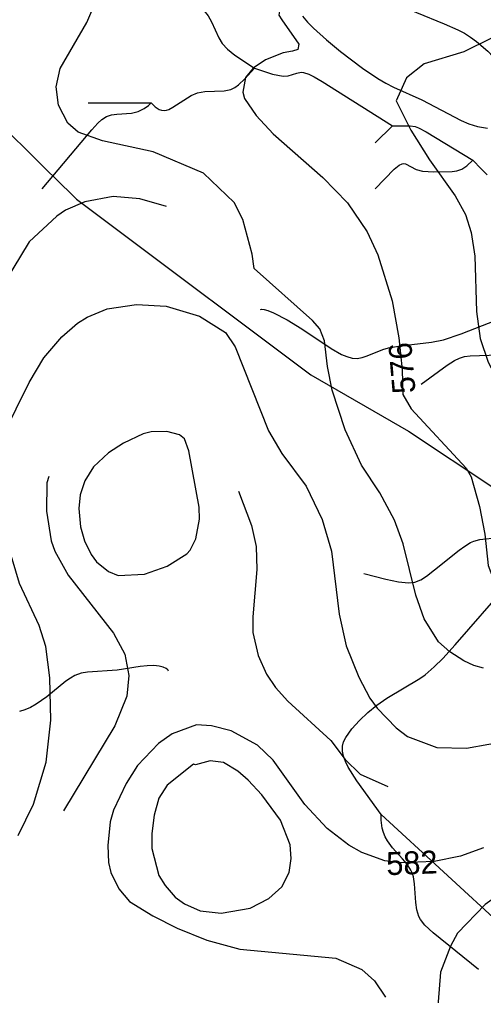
# Model space of a CAD drawing. Extents: x -709584 to -702006, y -1161789 to -1157496.
# Drawn here: x -706069.3 to -705867.4, y -1158575.8 to -1158150.8 of the extents above; entities that cross this region are included whole.
import ezdxf

# ---------------------------------------------------------------- set-up
doc = ezdxf.new("R2010")
doc.units = 0
for name, color, linetype in [('120_vrstevnice hlavní', 7, 'Continuous'), ('121_vrstevnice hlavní_popis', 7, 'Continuous'), ('122_vrstevnice základní', 7, 'Continuous'), ('124_vrstevnice doplňková', 7, 'Continuous'), ('408_BPEJ_linie', 7, 'Continuous'), ('411_akumulovaný odtok', 7, 'Continuous')]:
    doc.layers.add(name, color=color, linetype=linetype)

msp = doc.modelspace()

# ---------------------------------------------------------------- linework, layer by layer
at = {"layer": '120_vrstevnice hlavní'}
for points in [[(-706076.44, -1158331.81), (-706065.15, -1158308.78), (-706058.71, -1158298.06), (-706050.99, -1158288.9), (-706044.12, -1158283.04), (-706039.83, -1158280.32), (-706031.25, -1158276.75), (-706018.38, -1158274.89), (-706005.51, -1158275.6), (-705991.06, -1158279.9), (-705979.62, -1158287.04), (-705975.48, -1158293.34), (-705961.03, -1158329.95), (-705955.17, -1158339.82), (-705944.58, -1158353.98), (-705937.58, -1158368.56), (-705933.57, -1158382.29), (-705930.14, -1158409.75), (-705927.14, -1158423.48), (-705921.7, -1158437.21), (-705916.84, -1158446.36), (-705913.69, -1158450.65), (-705905.4, -1158459.23), (-705900.39, -1158462.95), (-705887.67, -1158467.81), (-705874.79, -1158468.1), (-705855.34, -1158464.53)], [(-706069.86, -1158506.14), (-706063.29, -1158492.41), (-706057.71, -1158474.11), (-706055.71, -1158455.8), (-706056.14, -1158437.5), (-706057.85, -1158423.77), (-706060.85, -1158414.61), (-706069.29, -1158396.31), (-706076.16, -1158373.43)]]:
    msp.add_lwpolyline(points, dxfattribs=at)
at = {"layer": '122_vrstevnice základní'}
for points in [[(-705862.5, -1158116.15), (-705868.65, -1158121.86), (-705874.08, -1158125.58), (-705883.38, -1158130.59), (-705894.82, -1158135.02), (-705910.55, -1158139.17), (-705927.71, -1158142.6), (-705943.44, -1158144.32), (-705956.17, -1158147.18), (-705956.47, -1158148.81), (-705955.19, -1158150.95), (-705947.69, -1158161.54), (-705948.16, -1158163.77)], [(-705936.58, -1158290.62), (-705938.63, -1158285.46), (-705941.81, -1158281.78), (-705967.18, -1158259.16), (-705968.04, -1158253.01), (-705972.19, -1158237.85), (-705975.9, -1158230.41), (-705989.2, -1158217.68), (-706011.23, -1158208.39), (-706033.25, -1158203.53), (-706043.84, -1158199.81), (-706048.27, -1158195.95), (-706052.42, -1158188.08), (-706053.42, -1158180.07), (-706051.7, -1158172.06), (-706039.97, -1158152.04), (-706035.83, -1158142.03)], [(-705863.93, -1158158.91), (-705875.94, -1158164.77), (-705893.24, -1158170.06), (-705900.91, -1158176.23), (-705905.4, -1158186.22)], [(-705948.16, -1158163.77), (-705950.47, -1158164.5), (-705954.6, -1158165.34), (-705962.32, -1158168.34), (-705967.61, -1158171.92), (-705971.04, -1158176.07), (-705972.19, -1158182.36), (-705971.47, -1158185.22), (-705966.32, -1158192.51), (-705958.89, -1158200.52), (-705937.29, -1158219.54), (-705926.57, -1158230.56), (-705917.98, -1158243.28), (-705913.41, -1158253.29), (-705907.12, -1158273.32), (-705904.26, -1158289.33), (-705902.83, -1158303.35), (-705902.54, -1158314.08)], [(-705905.4, -1158186.22), (-705898.96, -1158198.95), (-705890.81, -1158211.82), (-705879.66, -1158227.55), (-705875.22, -1158235.7), (-705872.79, -1158243.57), (-705871.08, -1158253.87), (-705870.36, -1158277.89), (-705868.79, -1158289.62), (-705865.35, -1158299.92), (-705861.64, -1158307.07), (-705853.63, -1158319.8), (-705850.2, -1158327.09), (-705846.91, -1158337.24), (-705845.05, -1158347.54)], [(-705867.36, -1158433.21), (-705871.65, -1158432.06), (-705875.94, -1158430.06), (-705882.09, -1158426.05), (-705886.95, -1158421.77), (-705893.24, -1158411.75), (-705896.82, -1158401.46), (-705902.4, -1158379.15), (-705906.11, -1158368.85), (-705912.55, -1158356.84), (-705920.42, -1158344.82), (-705927.57, -1158329.38), (-705933.29, -1158312.22), (-705935.29, -1158301.92), (-705936.58, -1158290.62)], [(-705902.54, -1158314.08), (-705898.82, -1158320.33), (-705874.94, -1158346.11), (-705872.75, -1158349.91), (-705869.07, -1158362.84), (-705866.79, -1158374.86), (-705865.35, -1158388.59), (-705862.64, -1158395.74), (-705856.49, -1158401.6), (-705849.05, -1158405.03), (-705843.33, -1158406.46), (-705836.18, -1158406.46), (-705823.31, -1158405.32), (-705804.15, -1158407.47)], [(-705991.06, -1158368.28), (-705991.21, -1158363.13), (-705995.64, -1158338.53), (-705997.5, -1158333.38), (-705999.65, -1158331.67), (-706005.26, -1158330.24), (-706012.09, -1158330.38), (-706015.52, -1158331.24), (-706024.1, -1158335.24), (-706030.68, -1158339.53), (-706037.11, -1158345.54), (-706040.98, -1158351.69), (-706042.98, -1158357.7), (-706043.55, -1158363.7), (-706042.83, -1158371.71), (-706041.12, -1158377.72), (-706038.12, -1158383.72), (-706035.83, -1158386.87), (-706030.54, -1158391.16), (-706026.39, -1158392.88), (-706014.95, -1158392.3), (-706005.11, -1158388.87), (-705996.5, -1158383.44), (-705995.07, -1158381.86), (-705992.64, -1158376.86), (-705991.06, -1158368.28)], [(-705867.36, -1158511.43), (-705877.37, -1158515.15), (-705888.81, -1158517.44), (-705903.11, -1158518.01), (-705910.26, -1158517.16), (-705920.27, -1158513.44), (-705925.99, -1158510.29), (-705935.43, -1158503), (-705945.16, -1158492.56), (-705958.89, -1158473.25), (-705965.75, -1158466.81), (-705977.19, -1158460.52), (-705985.77, -1158458.38), (-705992.35, -1158457.95), (-706002.93, -1158461.81), (-706008.8, -1158466.1), (-706017.95, -1158475.68), (-706022.96, -1158483.4), (-706028.39, -1158494.99), (-706029.82, -1158500.14), (-706030.96, -1158510.43), (-706030.54, -1158517.87), (-706029.54, -1158522.16), (-706026.1, -1158529.31), (-706021.53, -1158534.89), (-706011.37, -1158541.04), (-706000.65, -1158546.47), (-705987.78, -1158551.62), (-705973.47, -1158555.62), (-705931.71, -1158559.49), (-705920.27, -1158564.49), (-705914.84, -1158569.36), (-705909.98, -1158576.51)]]:
    msp.add_lwpolyline(points, dxfattribs=at)
at = {"layer": '124_vrstevnice doplňková'}
for points in [[(-706005.37, -1158232.13), (-706016.95, -1158228.84), (-706028.53, -1158227.84), (-706040.98, -1158230.13), (-706049.27, -1158233.84), (-706053.13, -1158236.42), (-706065.15, -1158247.57), (-706079.45, -1158271.03), (-706088.17, -1158290.33)], [(-706056.56, -1158349.83), (-706057.42, -1158352.55), (-706057.57, -1158364.84), (-706055.56, -1158377.72), (-706053.99, -1158382.29), (-706048.13, -1158392.73), (-706028.39, -1158418.05), (-706023.53, -1158427.2), (-706021.81, -1158436.35), (-706022.67, -1158445.36), (-706027.82, -1158458.38), (-706050.27, -1158495.42)], [(-705974.05, -1158356.12), (-705968.32, -1158371.14), (-705966.32, -1158380.29), (-705966.04, -1158390.3), (-705967.75, -1158410.9), (-705967.75, -1158417.76), (-705965.46, -1158427.77), (-705961.89, -1158435.78), (-705957.88, -1158441.64), (-705952.59, -1158447.65), (-705933.86, -1158464.67), (-705927.57, -1158472.96), (-705920.99, -1158479.4), (-705908.97, -1158484.69)], [(-705963.89, -1158488.41), (-705969.76, -1158481.97), (-705974.33, -1158478.04), (-705980.62, -1158474.25), (-705986.34, -1158473.53), (-705992.78, -1158475.25), (-705993.64, -1158474.97), (-706005.08, -1158484.12), (-706008.65, -1158489.84), (-706010.8, -1158497.28), (-706011.8, -1158505.28), (-706011.8, -1158511.72), (-706008.65, -1158523.45), (-706005.94, -1158527.88), (-706001.65, -1158532.89), (-705997.5, -1158535.89), (-705990.64, -1158538.89), (-705981.62, -1158539.89), (-705968.9, -1158537.75), (-705960.75, -1158533.46), (-705955.17, -1158528.4), (-705952.02, -1158522.16), (-705951.16, -1158516.15), (-705951.59, -1158510.15), (-705955.74, -1158499.42), (-705963.89, -1158488.41)], [(-705797.71, -1158515.01), (-705801.43, -1158515.72), (-705820.45, -1158515.87), (-705834.61, -1158518.44), (-705844.62, -1158522.73), (-705857.92, -1158529.88), (-705866.64, -1158536.18), (-705878.75, -1158548.68), (-705881.8, -1158554.26), (-705886.05, -1158565.56), (-705887.11, -1158578.59), (-705887.24, -1158590.81), (-705888.95, -1158602.82), (-705893.81, -1158618.84), (-705897.96, -1158627.56)]]:
    msp.add_lwpolyline(points, dxfattribs=at)
at = {"layer": '408_BPEJ_linie'}
msp.add_lwpolyline([(-706115.5, -1158134.5), (-706099.5, -1158166), (-706073, -1158201), (-706066.17, -1158207.71), (-706060.04, -1158213.74), (-706058.7, -1158215.05), (-706046.17, -1158227.36), (-706044.5, -1158229), (-706030.03, -1158239.85), (-705942.5, -1158305.5), (-705900, -1158330), (-705862.5, -1158355)], dxfattribs=at)
at = {"layer": '411_akumulovaný odtok'}
for p, q in [((-706039.49, -1158187), (-706011.99, -1158187)), ((-705914.49, -1158204.5), (-705906.99, -1158197)), ((-705849.49, -1158554.5), (-705911.99, -1158497))]:
    msp.add_line(p, q, dxfattribs=at)
for points in [[(-705964.49, -1158094.5), (-705959.21, -1158099.6), (-705953.76, -1158104.21), (-705950.67, -1158106.56), (-705947.49, -1158108.75), (-705938.11, -1158114.26), (-705935.68, -1158116.04), (-705931.13, -1158120.21), (-705918.06, -1158134.22), (-705913.4, -1158138.52), (-705910.89, -1158140.43), (-705908.22, -1158142.15), (-705902.51, -1158145.1), (-705896.55, -1158147.68), (-705884.44, -1158152.58), (-705878.53, -1158155.25), (-705875.69, -1158156.75), (-705872.97, -1158158.41), (-705870.36, -1158160.31), (-705865.5, -1158164.61), (-705858.67, -1158171.75), (-705836.99, -1158197)], [(-706019.49, -1158114.5), (-706006.85, -1158124.13), (-706003.2, -1158127.14), (-706001.01, -1158129.23), (-705999.14, -1158131.48), (-705998.4, -1158132.7), (-705997.8, -1158134.06), (-705996.46, -1158138.32), (-705995.28, -1158140.94), (-705993.48, -1158143.04), (-705989.11, -1158146.88), (-705987.25, -1158149.13), (-705985.79, -1158151.73), (-705982.62, -1158158.69), (-705981.07, -1158161.28), (-705978.84, -1158163.72), (-705975.63, -1158166.28), (-705966.99, -1158172)], [(-705946.13, -1158149.25), (-705943.93, -1158151.93), (-705941.41, -1158154.55), (-705935.77, -1158159.68), (-705929.65, -1158164.7), (-705920.02, -1158171.95), (-705913.37, -1158176.42), (-705909.96, -1158178.45), (-705906.48, -1158180.27), (-705894.16, -1158185.71), (-705877.12, -1158194.69), (-705873.75, -1158196.21), (-705869.95, -1158197.42), (-705865.66, -1158198.13)], [(-706011.99, -1158187), (-706010.26, -1158188.73), (-706008.49, -1158189.89), (-706007.49, -1158190.26), (-706006.42, -1158190.39), (-706005.35, -1158190.27), (-706004.36, -1158189.95), (-706002.6, -1158188.97), (-705994.61, -1158183.88), (-705991.8, -1158182.65), (-705988.73, -1158182.14), (-705980.26, -1158181.84), (-705977.3, -1158181.24), (-705975.64, -1158180.37), (-705974.07, -1158179.17), (-705971.32, -1158176.55), (-705966.99, -1158172)], [(-705966.99, -1158172), (-705959.24, -1158174.52), (-705954.65, -1158175.44), (-705952.34, -1158175.33), (-705948.62, -1158174.06), (-705946.78, -1158173.7), (-705945.67, -1158173.79), (-705943.4, -1158174.52), (-705941.09, -1158175.67), (-705937.58, -1158177.74), (-705906.99, -1158197)], [(-706059.49, -1158224.5), (-706037.88, -1158198.77), (-706035.32, -1158195.94), (-706033.52, -1158194.26), (-706031.55, -1158192.96), (-706029.37, -1158192.26), (-706027.02, -1158191.93), (-706020.67, -1158191.5), (-706017.7, -1158190.78), (-706015.08, -1158189.56), (-706013.17, -1158188.19), (-706011.99, -1158187)], [(-705906.99, -1158197), (-705899.3, -1158197), (-705897.09, -1158197.38), (-705895.7, -1158197.91), (-705892.37, -1158199.72), (-705871.99, -1158212)], [(-705914.49, -1158224.5), (-705906.19, -1158215.94), (-705904.12, -1158214.26), (-705902.74, -1158213.6), (-705902.04, -1158213.52), (-705901.32, -1158213.64), (-705896.69, -1158216.11), (-705893.96, -1158216.77), (-705889.03, -1158217.07), (-705881.03, -1158216.99), (-705878.99, -1158216.72), (-705876.74, -1158215.91), (-705874.66, -1158214.55), (-705871.99, -1158212)], [(-705871.99, -1158212), (-705868.4, -1158215.84), (-705865.73, -1158218.33)], [(-705964.49, -1158277), (-705964.04, -1158276.88), (-705962.91, -1158277.04), (-705961.23, -1158277.51), (-705958.78, -1158278.47), (-705952.84, -1158281.53), (-705946.44, -1158285.44), (-705933.73, -1158294.03), (-705929.14, -1158296.6), (-705926.87, -1158297.55), (-705924.61, -1158298.17), (-705922.37, -1158298.34), (-705920.18, -1158297.98), (-705918, -1158297.24), (-705911.13, -1158294.42), (-705908.67, -1158293.74), (-705903.51, -1158292.85), (-705890.01, -1158291.34), (-705884.72, -1158290.21), (-705877.06, -1158287.66), (-705861.84, -1158281.66)], [(-705894.49, -1158309.5), (-705883.21, -1158301.26), (-705880.06, -1158299.26), (-705877.87, -1158298.18), (-705875.58, -1158297.49), (-705873.18, -1158297.18), (-705860.79, -1158296.85), (-705858.4, -1158296.51), (-705856.08, -1158295.76), (-705853.84, -1158294.59), (-705850.62, -1158292.42), (-705836.99, -1158282)], [(-705919.49, -1158392), (-705909.88, -1158394.4), (-705904.43, -1158395.6), (-705900.05, -1158396.08), (-705897.27, -1158395.78), (-705894.7, -1158394.72), (-705892.23, -1158393.17), (-705888.64, -1158390.44), (-705877.94, -1158381.78), (-705875.5, -1158380.03), (-705872.98, -1158378.54), (-705871.65, -1158377.96), (-705868.9, -1158377.25), (-705861.04, -1158376.3), (-705857.45, -1158375.4), (-705854.52, -1158374.06), (-705852.63, -1158372.72), (-705851.99, -1158372)], [(-705911.99, -1158497), (-705922.55, -1158482.25), (-705926.22, -1158476.37), (-705927.49, -1158473.85), (-705928.33, -1158471.6), (-705928.81, -1158469.39), (-705928.8, -1158467.23), (-705928.28, -1158465.28), (-705927.35, -1158463.38), (-705924.69, -1158459.67), (-705921.39, -1158456.06), (-705917.73, -1158452.59), (-705913.82, -1158449.31), (-705909.44, -1158446.24), (-705895.06, -1158437.66), (-705892.81, -1158436.06), (-705888.81, -1158432.68), (-705885.05, -1158428.98), (-705879.66, -1158423.13), (-705856.99, -1158397)], [(-706004.49, -1158434.5), (-706004.72, -1158434.02), (-706005.51, -1158433.42), (-706006.79, -1158432.81), (-706008.51, -1158432.33), (-706010.91, -1158432.09), (-706013.72, -1158432.18), (-706016.82, -1158432.53), (-706026.82, -1158434.07), (-706039.71, -1158434.96), (-706042.54, -1158435.47), (-706045.2, -1158436.4), (-706047.21, -1158437.53), (-706049.13, -1158438.93), (-706057.4, -1158445.71), (-706062.11, -1158448.94), (-706064.52, -1158450.29), (-706066.96, -1158451.4), (-706069.41, -1158452.16)], [(-705869.49, -1158564.5), (-705889.34, -1158548.54), (-705892.91, -1158545.15), (-705894.85, -1158542.69), (-705895.59, -1158541.35), (-705896.46, -1158538.43), (-705896.85, -1158535.28), (-705897.35, -1158527.17), (-705897.88, -1158524.05), (-705898.34, -1158522.58), (-705898.98, -1158521.21), (-705900.67, -1158518.64), (-705902.68, -1158516.21), (-705907.04, -1158511.45), (-705909.23, -1158508.39), (-705910.19, -1158506.63), (-705910.95, -1158504.78), (-705911.49, -1158502.88), (-705911.99, -1158499.47), (-705911.99, -1158497)]]:
    msp.add_lwpolyline(points, dxfattribs=at)

# ---------------------------------------------------------------- texts
at = {"layer": '121_vrstevnice hlavní_popis'}
for s, rotation, p in [('576', 94.9934, (-705896.92, -1158313.22)), ('582', 2.1134, (-705909.53, -1158523.39))]:
    msp.add_text(s, height=10, rotation=rotation, dxfattribs=at).set_placement(p)

doc.saveas('drawing.dxf')
